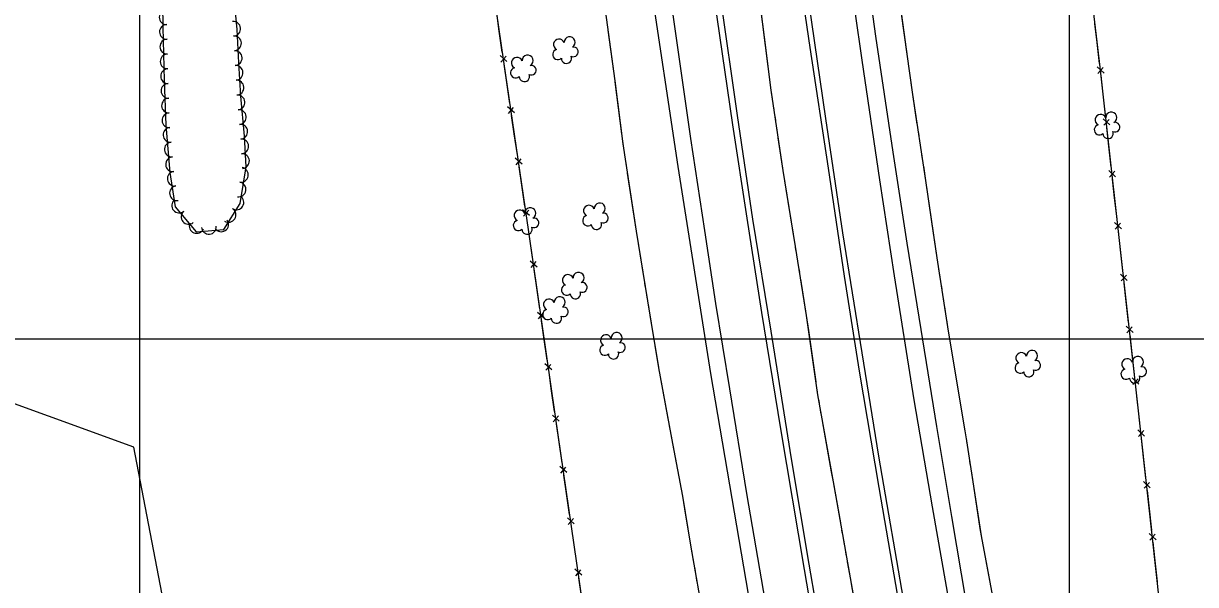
# Model space of a CAD drawing. Extents: x 353423 to 364002, y 127000 to 201942.
# Drawn here: x 359937 to 360568, y 152368 to 152670 of the extents above; entities that cross this region are included whole.
import ezdxf

# ---------------------------------------------------------------- set-up
doc = ezdxf.new("R2010")
doc.units = 0
for name, color, linetype in [('E_DTM_SlopeBottom', 7, 'Continuous'), ('E_DTM_SlopeTop', 7, 'Continuous'), ('E_FEN_Generic', 7, 'Continuous'), ('E_LAND_TreeLine', 7, 'Continuous'), ('E_RDWY_Gravel', 7, 'Continuous'), ('E_STRUCT_WingWall', 7, 'Continuous')]:
    doc.layers.add(name, color=color, linetype=linetype)

msp = doc.modelspace()

# ---------------------------------------------------------------- linework, layer by layer
at = {"layer": 'E_DTM_SlopeBottom'}
for p, q in [((360197.49, 152649.2), (360193.75, 152652.43)), ((360194.26, 152648.91), (360197, 152652.14)), ((360518.59, 152643.01), (360514.93, 152646.36)), ((360515.33, 152642.81), (360518.19, 152645.97)), ((360201.55, 152621.57), (360197.8, 152624.79)), ((360198.31, 152621.27), (360201.05, 152624.51)), ((360521.71, 152615.11), (360518.05, 152618.46)), ((360518.44, 152614.91), (360521.31, 152618.07)), ((360205.61, 152593.94), (360201.85, 152597.15)), ((360202.37, 152593.64), (360205.11, 152596.87)), ((360524.82, 152587.21), (360521.16, 152590.57)), ((360521.56, 152587.01), (360524.42, 152590.17)), ((360209.66, 152566.3), (360205.91, 152569.52)), ((360206.42, 152566), (360209.16, 152569.24)), ((360527.93, 152559.3), (360524.28, 152562.67)), ((360524.67, 152559.11), (360527.54, 152562.27)), ((360213.67, 152538.66), (360209.93, 152541.88)), ((360210.43, 152538.36), (360213.18, 152541.59)), ((360531.07, 152531.41), (360527.41, 152534.77)), ((360527.8, 152531.21), (360530.66, 152534.37)), ((360217.66, 152511.02), (360213.92, 152514.24)), ((360214.42, 152510.72), (360217.17, 152513.95)), ((360534.2, 152503.51), (360530.54, 152506.87)), ((360530.93, 152503.32), (360533.79, 152506.47)), ((360221.66, 152483.37), (360217.91, 152486.6)), ((360218.42, 152483.08), (360221.16, 152486.3)), ((360537.33, 152475.61), (360533.66, 152478.97)), ((360534.06, 152475.42), (360536.92, 152478.57)), ((360225.65, 152455.73), (360221.9, 152458.95)), ((360222.41, 152455.43), (360225.15, 152458.66)), ((360540.43, 152447.71), (360536.77, 152451.07)), ((360537.16, 152447.52), (360540.03, 152450.67)), ((360229.68, 152428.09), (360225.93, 152431.31)), ((360226.44, 152427.79), (360229.18, 152431.03)), ((360543.5, 152419.8), (360539.85, 152423.17)), ((360540.24, 152419.61), (360543.11, 152422.77)), ((360233.71, 152400.46), (360229.96, 152403.68)), ((360230.48, 152400.16), (360233.22, 152403.39)), ((360546.58, 152391.9), (360542.92, 152395.26)), ((360543.31, 152391.71), (360546.18, 152394.86)), ((360237.74, 152372.81), (360233.99, 152376.04)), ((360234.5, 152372.52), (360237.24, 152375.75))]:
    msp.add_line(p, q, dxfattribs=at)
for points in [[(360845.43, 151012.05), (360808.66, 151104.5), (360792.58, 151172.18), (360774.19, 151250.2), (360766.05, 151285.42), (360749.24, 151355.17), (360738.11, 151401.2), (360722.57, 151467.45), (360717.13, 151491.88), (360644.8, 151805.49), (360636.24, 151842.77), (360574.63, 152125.86), (360566.77, 152196.23), (360556.61, 152285.38), (360548.49, 152358.58), (360536.98, 152462.94), (360526.17, 152559.34), (360516.48, 152646.15), (360505.07, 152743.21)], [(360499.68, 150990.1), (360463.08, 151167.04), (360449.15, 151235.22), (360437.07, 151297.61), (360426.65, 151351.97), (360415.41, 151405.84), (360411.6, 151424.23), (360268.37, 152149.54), (360258.53, 152215.48), (360247.53, 152292.78), (360235.05, 152379.22), (360223.52, 152458.26), (360209.17, 152557.62), (360195.72, 152649.28), (360185.41, 152720.86)], [(360193.38, 152665.57), (360191.95, 152675.45)], [(360514.9, 152659.57), (360513.73, 152669.53)], [(360194.99, 152654.33), (360193.38, 152665.57)], [(360516.23, 152648.24), (360514.9, 152659.57)], [(360197.39, 152637.93), (360195.94, 152647.8)], [(360199.04, 152626.7), (360197.39, 152637.93)], [(360518.09, 152631.68), (360516.98, 152641.65)], [(360519.36, 152620.34), (360518.09, 152631.68)], [(360201.44, 152610.29), (360199.99, 152620.17)], [(360521.21, 152603.78), (360520.1, 152613.75)], [(360203.09, 152599.06), (360201.44, 152610.29)], [(360522.47, 152592.44), (360521.21, 152603.78)], [(360205.5, 152582.66), (360204.05, 152592.54)], [(360524.32, 152575.88), (360523.21, 152585.85)], [(360207.15, 152571.43), (360205.5, 152582.66)], [(360525.59, 152564.54), (360524.32, 152575.88)], [(360209.55, 152555.02), (360209.17, 152557.62), (360208.1, 152564.9)], [(360211.17, 152543.79), (360209.55, 152555.02)], [(360527.44, 152547.98), (360526.32, 152557.95)], [(360528.72, 152536.64), (360527.44, 152547.98)], [(360213.54, 152527.38), (360212.11, 152537.26)], [(360530.57, 152520.08), (360529.46, 152530.05)], [(360215.16, 152516.15), (360213.54, 152527.38)], [(360531.85, 152508.74), (360530.57, 152520.08)], [(360217.53, 152499.74), (360216.1, 152509.62)], [(360219.15, 152488.5), (360217.53, 152499.74)], [(360533.7, 152492.18), (360532.59, 152502.15)], [(360534.98, 152480.85), (360533.7, 152492.18)], [(360221.52, 152472.09), (360220.1, 152481.97)], [(360223.14, 152460.86), (360221.52, 152472.09)], [(360536.83, 152464.28), (360535.72, 152474.26)], [(360538.09, 152452.95), (360536.98, 152462.94), (360536.83, 152464.28)], [(360225.53, 152444.45), (360224.09, 152454.33)], [(360227.17, 152433.22), (360225.53, 152444.45)], [(360539.91, 152436.38), (360538.81, 152446.35)], [(360541.16, 152425.04), (360539.91, 152436.38)], [(360229.57, 152416.81), (360228.12, 152426.69)], [(360231.2, 152405.58), (360229.57, 152416.81)], [(360542.99, 152408.48), (360541.89, 152418.45)], [(360544.24, 152397.14), (360542.99, 152408.48)], [(360233.6, 152389.18), (360232.16, 152399.05)], [(360546.06, 152380.57), (360544.96, 152390.55)], [(360235.23, 152377.95), (360235.05, 152379.22), (360233.6, 152389.18)], [(360547.31, 152369.23), (360546.06, 152380.57)], [(360237.6, 152361.54), (360236.18, 152371.41)]]:
    msp.add_lwpolyline(points, dxfattribs=at)
at = {"layer": 'E_DTM_SlopeTop'}
for points in [[(360547.11, 151328.25), (360536.12, 151376.21), (360525.73, 151419.71), (360511.87, 151479.89), (360501.65, 151522.95), (360491.12, 151568.47), (360480.31, 151614.37), (360467.99, 151668.02), (360454.62, 151725.18), (360422.14, 151869.85), (360396.34, 151989.8), (360381.48, 152063.43), (360367.34, 152137.36), (360347.88, 152242.85), (360307.12, 152481.36), (360289.51, 152592.69), (360274.39, 152694.39), (360269.47, 152731.82)], [(360278.47, 152732.52), (360287.88, 152665.64), (360296.25, 152607.78), (360303.77, 152558.28), (360309.7, 152518.97), (360317.12, 152473.04), (360326.34, 152416.81), (360337.24, 152353.07)], [(360301.62, 152734.67), (360310.37, 152673.16), (360318.73, 152615.17), (360326.48, 152564.95), (360334.34, 152514.16), (360344.51, 152451.68), (360357.3, 152375.88), (360368.83, 152308.7), (360379.79, 152247.31), (360390.95, 152188.22), (360404.62, 152115.63), (360418.18, 152047.46), (360430.37, 151985.62), (360447.07, 151907.28), (360461.43, 151840.8), (360475.82, 151776.67), (360490.22, 151714.39), (360505.99, 151645.96), (360520.34, 151584.3), (360537.64, 151509.65), (360543.4, 151486.46)], [(360549.43, 151472.06), (360536.02, 151532.71), (360521.15, 151594.21), (360507.76, 151652.66), (360495.62, 151704.59), (360484.69, 151752.77), (360473.39, 151801.68), (360460.55, 151861.41), (360447.79, 151920.32), (360435.74, 151978.6), (360422.81, 152041.56), (360407.73, 152118.03), (360395.83, 152180.97), (360383.28, 152248.35), (360371.39, 152313.12), (360359.94, 152378.72), (360350.55, 152435.37), (360339.57, 152504.12), (360329.78, 152564.42), (360321.39, 152620.24), (360312.3, 152684.19), (360305.41, 152733.77)], [(360349.86, 152728.82), (360360.33, 152656.87), (360370.16, 152591.79), (360378.9, 152533.74), (360386.99, 152482.58), (360397.42, 152419.96), (360407.5, 152361.49)], [(360618.47, 151385.03), (360608.15, 151431.1), (360592, 151500.43), (360573.89, 151575.68), (360557.82, 151645.4), (360544.68, 151702.19), (360529.94, 151764.93), (360515.08, 151830.23), (360500.36, 151897.55), (360489, 151951.71), (360477.26, 152008.33), (360462.46, 152081.21), (360442.71, 152182.5), (360433.06, 152233.89), (360423.48, 152286.33), (360411.66, 152354.82), (360397.41, 152436.95), (360388.58, 152492.51), (360378.14, 152557.08), (360368.92, 152618.66), (360361.53, 152670.37), (360353.07, 152729.12)], [(360436.17, 152353.4), (360426.42, 152409.55), (360416.55, 152467.14), (360405.99, 152533.92), (360398.05, 152585.51), (360388.45, 152649.97), (360377.3, 152728.77)], [(360386.6, 152729.38), (360395.72, 152662.84), (360405.02, 152600.39), (360412.51, 152551.52), (360420.01, 152505.03), (360428.57, 152452.84), (360436.54, 152404.5), (360444.46, 152357.66)]]:
    msp.add_lwpolyline(points, dxfattribs=at)
at = {"layer": 'E_FEN_Generic'}
msp.add_lwpolyline([(360011.97, 152708.77), (360011.85, 152706.86), (360012.07, 152692.64), (360012.46, 152667.78), (360013.19, 152639.11), (360013.99, 152614.93), (360016.22, 152589.53), (360019.01, 152571.09), (360030.25, 152557.63), (360045.22, 152558.83), (360054.01, 152572.79), (360057.22, 152592.65), (360056.36, 152609.09), (360054.39, 152630.52), (360053.27, 152648.62), (360052.42, 152666.42), (360050.21, 152689.27), (360049.1, 152703.58), (360048.67, 152710.56)], dxfattribs=at)
for centre, radius, start, end in [((360014.46, 152673.09), 3.97, 90.91543, 270.90011), ((360014.61, 152665.18), 3.97, 91.45838, 271.44306), ((360050.29, 152666.86), 3.97, 275.51685, 95.50153), ((360014.81, 152657.24), 3.97, 91.45838, 271.44306), ((360050.69, 152659.04), 3.97, 272.75768, 92.74236), ((360225.51, 152658.36), 2.97, 21.62063, 242.85451), ((360231.23, 152659.58), 2.97, 299.27144, 182.24471), ((360051.07, 152651.11), 3.97, 272.75768, 92.74236), ((360224.85, 152653.02), 2.78, 104.59152, 312.36451), ((360233.23, 152654.43), 2.61, 243.97668, 101.90928), ((360015.01, 152649.31), 3.97, 91.45838, 271.44306), ((360202.86, 152648.52), 2.97, 21.62063, 242.85451), ((360208.58, 152649.75), 2.97, 299.27144, 182.24471), ((360229.51, 152651.03), 2.78, 181.26853, 22.27958), ((360015.21, 152641.37), 3.97, 91.45838, 271.44306), ((360051.53, 152643.16), 3.97, 273.52902, 93.51369), ((360202.2, 152643.19), 2.78, 104.59152, 312.36451), ((360210.58, 152644.6), 2.61, 243.97668, 101.90928), ((360015.45, 152633.45), 3.97, 91.91019, 271.89486), ((360052.01, 152635.23), 3.97, 273.52902, 93.51369), ((360206.86, 152641.2), 2.78, 181.26853, 22.27958), ((360052.6, 152627.26), 3.97, 275.28404, 95.26872), ((360015.72, 152625.52), 3.97, 91.91019, 271.89486), ((360015.98, 152617.59), 3.97, 91.91019, 271.89486), ((360053.33, 152619.35), 3.97, 275.28404, 95.26872), ((360516.77, 152617.86), 2.97, 21.62063, 242.85451), ((360522.5, 152619.08), 2.97, 299.27144, 182.24471), ((360016.53, 152609.79), 3.97, 95.02023, 275.0049), ((360054.06, 152611.45), 3.97, 275.28404, 95.26872), ((360516.12, 152612.52), 2.78, 104.59152, 312.36451), ((360520.77, 152610.53), 2.78, 181.26853, 22.27958), ((360524.49, 152613.93), 2.61, 243.97668, 101.90928), ((360017.22, 152601.88), 3.97, 95.02023, 275.0049), ((360054.57, 152603.61), 3.97, 272.99173, 92.97641), ((360054.98, 152595.69), 3.97, 272.99173, 92.97641), ((360017.91, 152593.97), 3.97, 95.02023, 275.0049), ((360054.41, 152588.25), 3.97, 260.83516, 80.81983), ((360018.82, 152586.22), 3.97, 98.61043, 278.5951), ((360020.01, 152578.37), 3.97, 98.61043, 278.5951), ((360053.14, 152580.42), 3.97, 260.83516, 80.81983), ((360021.17, 152571.74), 3.97, 129.86635, 309.85103), ((360051.97, 152573.43), 3.97, 237.78689, 57.77157), ((360247.36, 152570.17), 2.97, 299.27144, 182.24471), ((360026.26, 152565.65), 3.97, 129.86635, 309.85103), ((360047.73, 152566.72), 3.97, 237.78689, 57.77157), ((360204.31, 152566.36), 2.97, 21.62063, 242.85451), ((360210.03, 152567.59), 2.97, 299.27144, 182.24471), ((360241.63, 152568.94), 2.97, 21.62063, 242.85451), ((360249.35, 152565.02), 2.61, 243.97668, 101.90928), ((360030.61, 152560.77), 3.97, 157.76312, 337.7478), ((360037.22, 152560.27), 3.97, 184.61794, 4.60262), ((360043.77, 152561.59), 3.97, 214.23079, 34.21547), ((360203.65, 152561.02), 2.78, 104.59152, 312.36451), ((360212.03, 152562.44), 2.61, 243.97668, 101.90928), ((360240.98, 152563.61), 2.78, 104.59152, 312.36451), ((360245.63, 152561.62), 2.78, 181.26853, 22.27958), ((360208.31, 152559.03), 2.78, 181.26853, 22.27958), ((360235.97, 152532.85), 2.97, 299.27144, 182.24471), ((360229.59, 152526.29), 2.78, 104.59152, 312.36451), ((360230.25, 152531.62), 2.97, 21.62063, 242.85451), ((360237.97, 152527.7), 2.61, 243.97668, 101.90928), ((360225.85, 152519.7), 2.97, 299.27144, 182.24471), ((360234.24, 152524.3), 2.78, 181.26853, 22.27958), ((360220.12, 152518.47), 2.97, 21.62063, 242.85451), ((360227.84, 152514.55), 2.61, 243.97668, 101.90928), ((360219.47, 152513.14), 2.78, 104.59152, 312.36451), ((360224.12, 152511.15), 2.78, 181.26853, 22.27958), ((360250.8, 152499.26), 2.97, 21.62063, 242.85451), ((360256.53, 152500.49), 2.97, 299.27144, 182.24471), ((360258.52, 152495.34), 2.61, 243.97668, 101.90928), ((360250.15, 152493.93), 2.78, 104.59152, 312.36451), ((360254.8, 152491.94), 2.78, 181.26853, 22.27958), ((360474.16, 152489.66), 2.97, 21.62063, 242.85451), ((360479.89, 152490.89), 2.97, 299.27144, 182.24471), ((360473.51, 152484.33), 2.78, 104.59152, 312.36451), ((360481.88, 152485.74), 2.61, 243.97668, 101.90928), ((360531.14, 152486.32), 2.97, 21.62063, 242.85451), ((360536.86, 152487.55), 2.97, 299.27144, 182.24471), ((360538.86, 152482.4), 2.61, 243.97668, 101.90928), ((360478.16, 152482.34), 2.78, 181.26853, 22.27958), ((360530.48, 152480.99), 2.78, 104.59152, 312.36451), ((360535.13, 152479), 2.78, 181.26853, 22.27958)]:
    msp.add_arc(centre, radius, start, end, dxfattribs=at)
at = {"layer": 'E_LAND_TreeLine'}
for p, q in [((360000, 152500), (360000, 155000)), ((360500, 152500), (360500, 155000)), ((360000, 150500), (360000, 153000)), ((360500, 150500), (360500, 153000)), ((359000, 152500), (361500, 152500)), ((359000, 152500), (362500, 152500))]:
    msp.add_line(p, q, dxfattribs=at)
at = {"layer": 'E_RDWY_Gravel'}
msp.add_lwpolyline([(360281.83, 150958.19), (359996.77, 152441.65), (359407.81, 152655.67)], dxfattribs=at)
at = {"layer": 'E_STRUCT_WingWall'}
for points in [[(360325.88, 152733.11), (360333.24, 152681.96), (360339.46, 152633.91), (360345.81, 152590.53), (360352.49, 152549.66), (360358.49, 152512.63), (360364.53, 152469.83), (360372.87, 152423.13), (360382.04, 152371.33), (360389.41, 152329.8), (360398.8, 152275.8), (360407.83, 152228.44), (360415.05, 152187.23), (360421.85, 152150.21), (360433.75, 152092.16), (360441.65, 152055.05), (360450.86, 152011.65), (360457.7, 151979.98), (360467.79, 151931.56), (360472.76, 151898.72)], [(360400.89, 152728.01), (360407.91, 152686.49), (360415.6, 152631.58), (360422.58, 152585.14), (360428.65, 152543.62), (360434.48, 152506.49), (360444.59, 152445.16), (360452.47, 152393.98), (360460.58, 152350.85)], [(360244.6, 152715.07), (360250.25, 152676.92), (360255.46, 152638.86), (360259.85, 152604.99), (360266.9, 152557.99), (360273.05, 152520.51), (360278.98, 152484.5), (360286.44, 152443.73), (360291.91, 152415.4), (360296.15, 152389.08), (360303.62, 152347.03)], [(360332.88, 152684.5), (360333.24, 152681.96), (360336.5, 152656.8)], [(360409.45, 152675.49), (360413.65, 152645.51)], [(360251.73, 152666.11), (360255.46, 152638.86), (360255.54, 152638.23)], [(360336.5, 152656.8), (360339.46, 152633.91), (360340.16, 152629.11)], [(360413.65, 152645.51), (360415.6, 152631.58), (360418.01, 152615.57)], [(360255.54, 152638.23), (360259.16, 152610.33)], [(360340.72, 152625.3), (360340.99, 152623.4)], [(360341.55, 152619.59), (360341.83, 152617.68)], [(360342.39, 152613.87), (360342.67, 152611.96)], [(360418.63, 152611.44), (360418.94, 152609.37)], [(360259.66, 152606.48), (360259.85, 152604.99), (360259.92, 152604.56)], [(360343.23, 152608.15), (360345.81, 152590.53), (360347.44, 152580.54)], [(360419.56, 152605.24), (360419.87, 152603.18)], [(360260.49, 152600.72), (360260.78, 152598.8)], [(360420.49, 152599.05), (360420.8, 152596.99)], [(360261.35, 152594.96), (360261.64, 152593.05)], [(360421.42, 152592.86), (360422.58, 152585.14), (360425.83, 152562.92)], [(360262.22, 152589.21), (360266.39, 152561.38)], [(360347.44, 152580.54), (360351.95, 152552.98)], [(360266.39, 152561.38), (360266.9, 152557.99), (360270.9, 152533.61)], [(360425.83, 152562.92), (360428.65, 152543.62), (360430.32, 152532.99)], [(360352.57, 152549.18), (360352.88, 152547.28)], [(360353.49, 152543.48), (360353.8, 152541.57)], [(360354.42, 152537.77), (360354.73, 152535.87)], [(360271.53, 152529.78), (360271.84, 152527.86)], [(360355.34, 152532.07), (360358.49, 152512.63), (360359.64, 152504.48)], [(360430.97, 152528.87), (360431.29, 152526.8)], [(360272.47, 152524.04), (360272.79, 152522.12)], [(360431.94, 152522.68), (360432.26, 152520.62)], [(360273.41, 152518.29), (360273.73, 152516.38)], [(360432.91, 152516.5), (360433.24, 152514.43)], [(360274.36, 152512.55), (360278.93, 152484.78)], [(360433.88, 152510.31), (360434.48, 152506.49), (360438.78, 152480.44)], [(360359.64, 152504.48), (360363.54, 152476.82)], [(360278.93, 152484.78), (360278.98, 152484.5), (360283.99, 152457.11)], [(360438.78, 152480.44), (360443.7, 152450.58)], [(360364.08, 152473.01), (360364.35, 152471.1)], [(360364.98, 152467.3), (360365.32, 152465.4)], [(360366, 152461.61), (360366.34, 152459.71)], [(360284.69, 152453.29), (360285.04, 152451.38)], [(360367.02, 152455.92), (360371.92, 152428.43)], [(360285.73, 152447.56), (360286.08, 152445.65)], [(360286.8, 152441.84), (360287.17, 152439.94)], [(360444.37, 152446.46), (360444.59, 152445.16), (360444.71, 152444.4)], [(360287.91, 152436.12), (360291.91, 152415.4), (360293.03, 152408.46)], [(360445.34, 152440.27), (360445.66, 152438.21)], [(360371.92, 152428.43), (360372.87, 152423.13), (360376.8, 152400.93)], [(360446.29, 152434.09), (360446.61, 152432.02)], [(360447.25, 152427.9), (360451.86, 152397.99)], [(360293.03, 152408.46), (360296.15, 152389.08), (360297.64, 152380.71)], [(360377.47, 152397.13), (360377.8, 152395.24)], [(360451.86, 152397.99), (360452.47, 152393.98), (360457.32, 152368.22)], [(360378.48, 152391.44), (360378.81, 152389.55)], [(360379.48, 152385.75), (360379.82, 152383.86)], [(360380.49, 152380.06), (360382.04, 152371.33), (360385.37, 152352.57)], [(360298.31, 152376.89), (360298.65, 152374.98)], [(360299.33, 152371.15), (360299.67, 152369.24)]]:
    msp.add_lwpolyline(points, dxfattribs=at)

doc.saveas('drawing.dxf')
